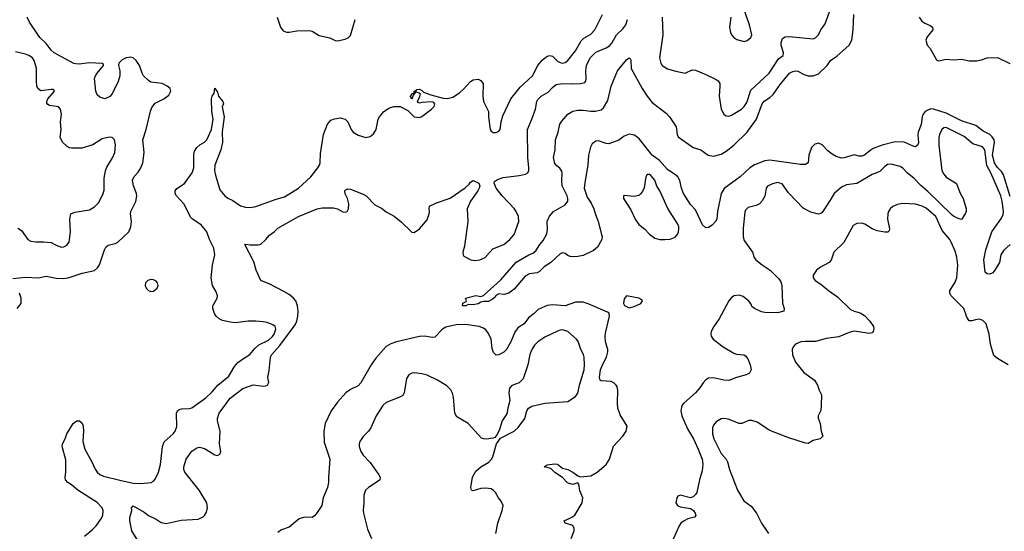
# Model space of a CAD drawing. Header units: inches. Extents: x 2134017 to 2292458, y 756222 to 916513.
# Tile 334 of 387: x 2240644 to 2248344, y 873007 to 877009. Entities that reach past the tile are written whole.
import ezdxf

# ---------------------------------------------------------------- set-up
doc = ezdxf.new("R2010")
doc.units = ezdxf.units.IN
doc.header["$MEASUREMENT"] = 0
doc.layers.add('C2847', color=7, linetype='Continuous')

msp = doc.modelspace()

# ---------------------------------------------------------------- linework, layer by layer
at = {"layer": 'C2847', "color": 5}
for points, elevation in [([(2246204, 877030), (2246195.3, 876950), (2246203.1, 876910), (2246211.7, 876891.7), (2246228.9, 876868.9), (2246253.5, 876853.5), (2246310, 876839.3), (2246334.2, 876845.9), (2246362, 876870), (2246369.6, 876890.4), (2246351.3, 876970), (2246280.4, 877170)], 280), ([(2245669.4, 877030), (2245673.8, 876890), (2245647.2, 876710), (2245656.9, 876670), (2245667, 876650), (2245710, 876624.9), (2245774, 876606), (2245849, 876591), (2245903.7, 876616.3), (2245930, 876613.4), (2246010, 876580.7), (2246090, 876540.5), (2246106.8, 876530), (2246118, 876510), (2246120.5, 876490), (2246114.4, 876410), (2246130.4, 876310), (2246150.4, 876270.4), (2246170, 876258), (2246190, 876254.9), (2246210, 876262), (2246290, 876310.3), (2246310, 876330.4), (2246330, 876360.5), (2246362.4, 876457.6), (2246505.1, 876590), (2246577.6, 876702.4), (2246613.3, 876730), (2246616.8, 876750), (2246598.7, 876810), (2246597.7, 876830), (2246610, 876863), (2246630, 876874.9), (2246661.8, 876878.2), (2246850, 876859.5), (2246870, 876868.8), (2246889.6, 876890), (2246910, 876930.5), (2246943.5, 876976.5), (2246976.9, 877070)], 260), ([(2240590, 874984.9), (2240690, 874995.2), (2240790, 874989.2), (2240850, 875003.6), (2240930, 874986.9), (2240990, 874985.8), (2241030, 874992.6), (2241132.6, 875027.4), (2241230, 875047.2), (2241252.7, 875067.3), (2241267.9, 875092.1), (2241306, 875210), (2241318, 875230), (2241335.1, 875244.9), (2241390, 875257.6), (2241410, 875266.7), (2241496.2, 875350), (2241512.4, 875387.6), (2241516.3, 875410), (2241518, 875430), (2241509.8, 875489.8), (2241512.1, 875510), (2241552.3, 875587.7), (2241560.4, 875630), (2241557.2, 875650), (2241533.3, 875710), (2241526.4, 875753.6), (2241537.9, 875782.1), (2241570, 875816.9), (2241591.8, 875850), (2241606.8, 875890), (2241616.8, 875970), (2241605.8, 876070), (2241633.2, 876150), (2241667.4, 876292.6), (2241678.2, 876321.8), (2241703.7, 876356.3), (2241771.8, 876390), (2241810, 876418), (2241825.1, 876450), (2241820.9, 876470), (2241797.2, 876490), (2241759, 876510), (2241670, 876519.6), (2241650, 876533.6), (2241611, 876571), (2241600.5, 876590), (2241581.6, 876650), (2241554.3, 876690), (2241531.8, 876711.8), (2241510, 876716.1), (2241477.1, 876710), (2241444.9, 876695.1), (2241418.3, 876670), (2241416.5, 876650), (2241426.7, 876610), (2241428.2, 876570), (2241415.1, 876524.9), (2241366.8, 876430), (2241350, 876409.2), (2241310, 876389.2), (2241270, 876404), (2241250, 876422), (2241238, 876450), (2241228.4, 876550), (2241235.4, 876570), (2241249.8, 876590), (2241300.5, 876650), (2241298.6, 876658.6), (2241287.7, 876667.7), (2241188.6, 876671.4), (2241110, 876661.1), (2241082.8, 876662.8), (2241067.2, 876667.3), (2240913, 876750), (2240889.8, 876770), (2240850, 876821.7), (2240801.1, 876870), (2240720.5, 876990), (2240702.4, 877030)], 320), ([(2241149.7, 872970), (2241210, 873018.2), (2241240.8, 873050), (2241279.4, 873100.6), (2241295, 873130), (2241296.8, 873170), (2241288.1, 873190), (2241250, 873231.1), (2241097.2, 873330), (2241050, 873371.1), (2241020.7, 873390), (2241002.4, 873410), (2240998.9, 873430), (2241004.4, 873470), (2241005.6, 873565.6), (2240976.9, 873670), (2240978.4, 873690), (2240999.3, 873730), (2241013.2, 873770), (2241060.9, 873850), (2241090.5, 873870.5), (2241110.4, 873870.4), (2241132.1, 873852.1), (2241139.5, 873830), (2241141.5, 873790), (2241136.6, 873710), (2241154, 873650), (2241208, 873550), (2241232.9, 873492.9), (2241249.1, 873469.1), (2241270, 873450.2), (2241298.4, 873438.4), (2241425.9, 873405.9), (2241530, 873384.3), (2241590, 873380.2), (2241672.7, 873390), (2241690, 873399.5), (2241704.5, 873415.5), (2241730, 873470.7), (2241746.2, 873530), (2241761.6, 873670), (2241773.1, 873706.9), (2241844.5, 873770), (2241858.4, 873790), (2241874, 873826), (2241869.7, 873930), (2241877.6, 873950), (2241890, 873958.9), (2241910, 873964.4), (2241970, 873966.5), (2241990, 873973.7), (2242098.5, 874050), (2242150, 874096.9), (2242194.6, 874150), (2242278.2, 874221.8), (2242322.7, 874297.3), (2242350, 874326.3), (2242385.8, 874354.2), (2242444.7, 874390), (2242483.2, 874436.8), (2242514.9, 874465.1), (2242590, 874501), (2242621.2, 874530), (2242635, 874550), (2242647.8, 874587.8), (2242640.7, 874610), (2242623.3, 874623.3), (2242580.1, 874640.1), (2242546.7, 874646.7), (2242490, 874649.7), (2242430, 874649.7), (2242330, 874638.9), (2242290, 874642.6), (2242230, 874656), (2242204.2, 874670), (2242180.5, 874690), (2242168.3, 874710), (2242155.1, 874750), (2242155.1, 874770), (2242187.8, 874830), (2242189.6, 874850), (2242181.3, 874881.3), (2242151.8, 874930), (2242140.7, 874990), (2242150.9, 875090), (2242168.6, 875170), (2242161.5, 875221.5), (2242128.5, 875290), (2242106.9, 875350), (2242063.3, 875403.3), (2241994, 875450), (2241982.5, 875462.5), (2241927, 875570), (2241871, 875630), (2241860.4, 875650), (2241859.7, 875670), (2241871.8, 875688.2), (2241931.7, 875728.3), (2241991.7, 875810), (2242005.4, 875850), (2242004.7, 875955.3), (2242010, 875980.7), (2242030, 876010.5), (2242052.7, 876030), (2242090, 876050.3), (2242107.4, 876070), (2242144.2, 876150), (2242157.2, 876230), (2242145.9, 876290), (2242144.8, 876390), (2242150, 876410.6), (2242164.4, 876435.6), (2242170, 876473), (2242190, 876442), (2242198.9, 876410), (2242233.4, 876370), (2242237.1, 876350), (2242227.4, 876327.4), (2242242.2, 876250), (2242228.1, 876131.9), (2242230, 876049.2), (2242217.8, 875990), (2242171.1, 875870), (2242166.9, 875830), (2242173.9, 875793.9), (2242210, 875679.1), (2242248.7, 875630), (2242272.5, 875612.5), (2242310, 875594.6), (2242370, 875552.6), (2242410, 875541.4), (2242450, 875541.2), (2242490.9, 875549.1), (2242650, 875606.5), (2242715.6, 875624.4), (2242825.1, 875690), (2242919.4, 875780.6), (2242975.1, 875850), (2242990, 875876), (2242994.3, 875890), (2242997.4, 875962.6), (2243018.9, 876110), (2243050, 876190.7), (2243076.3, 876223.7), (2243105.6, 876234.4), (2243150, 876242.4), (2243190, 876230.4), (2243210.2, 876210.2), (2243237, 876150), (2243252.4, 876130), (2243290, 876106.3), (2243351.2, 876088.8), (2243384, 876096), (2243410, 876116.3), (2243431.1, 876150), (2243447.6, 876230), (2243456.9, 876250), (2243490, 876288.5), (2243530, 876316.9), (2243570, 876328.9), (2243618, 876330), (2243679.2, 876299.2), (2243728.8, 876248.8), (2243770, 876244.4), (2243790, 876252.4), (2243864.7, 876310), (2243884.2, 876330), (2243891.5, 876351.5), (2243882.7, 876362.7), (2243870, 876366.6), (2243790, 876361.2), (2243770, 876355.3), (2243760.2, 876360.2), (2243755.3, 876370), (2243772.9, 876407.1), (2243778, 876430), (2243750, 876442), (2243738, 876442), (2243722, 876418), (2243710, 876388), (2243698, 876410), (2243704.7, 876415.3), (2243710, 876431), (2243728, 876432), (2243729, 876450), (2243744.7, 876455.3), (2243750, 876462), (2243770, 876464.7), (2243790, 876454.8), (2243802, 876442), (2243860.4, 876420.4), (2243955.5, 876395.5), (2243990, 876392.3), (2244030, 876403.6), (2244082.3, 876437.7), (2244114.4, 876465.6), (2244170, 876526), (2244190, 876538.4), (2244230, 876543), (2244250, 876533.4), (2244268.1, 876508.1), (2244266.9, 876413.1), (2244272, 876370), (2244310.4, 876290), (2244310.5, 876249.5), (2244323, 876150), (2244330, 876136), (2244345.8, 876125.8), (2244370, 876126), (2244390, 876136.3), (2244402, 876150), (2244409.5, 876210), (2244421.8, 876258.2), (2244484, 876390), (2244558.6, 876481.4), (2244653.7, 876570), (2244696.2, 876650), (2244730, 876693.8), (2244770, 876724.2), (2244790, 876730.4), (2244810, 876724.4), (2244850, 876685.3), (2244870, 876673.4), (2244890, 876670.3), (2244910, 876674.6), (2244930.5, 876689.5), (2244990, 876766.3), (2245035.7, 876844.3), (2245056.5, 876863.5), (2245110, 876896.1), (2245142.7, 876930), (2245201.5, 877050)], 280), ([(2241584.2, 872910), (2241521.3, 873010), (2241504.2, 873090), (2241504.4, 873115.6), (2241519.5, 873170), (2241519.3, 873190), (2241530, 873206), (2241617.8, 873157.8), (2241650.3, 873130.3), (2241710, 873101.3), (2241750, 873075.8), (2241790, 873066.7), (2241906.6, 873093.4), (2242038.5, 873101.5), (2242078.9, 873121.1), (2242090, 873130.6), (2242104.2, 873155.8), (2242113.7, 873190), (2242107.8, 873230), (2242048.2, 873330), (2241936.1, 873470), (2241928.5, 873490), (2241927.1, 873510), (2241946, 873570), (2241990, 873634.3), (2242030, 873660.9), (2242050, 873666), (2242090, 873654), (2242170, 873604.6), (2242190, 873601.1), (2242209.7, 873610.3), (2242215.6, 873630), (2242206.2, 873690), (2242211.7, 873790), (2242190.8, 873870), (2242189.8, 873890), (2242204.8, 873930), (2242290, 874048.1), (2242390, 874125), (2242470, 874152.2), (2242550, 874142), (2242570, 874143.8), (2242581.2, 874150), (2242592, 874170), (2242584.2, 874210), (2242595.8, 874264.2), (2242606.2, 874370), (2242615, 874390), (2242679.1, 874461), (2242797.8, 874622.2), (2242810.7, 874650), (2242818, 874690), (2242822, 874730), (2242817.6, 874770), (2242802.2, 874810), (2242786.3, 874830), (2242750, 874859.1), (2242710, 874882.6), (2242600.9, 874940.9), (2242529.3, 874970), (2242492, 875050), (2242474.5, 875114.5), (2242404, 875250), (2242406.6, 875253.4), (2242446.8, 875246.8), (2242510, 875246.7), (2242530, 875252.4), (2242570, 875288.7), (2242596.6, 875323.4), (2242635.1, 875350), (2242661.7, 875378.3), (2242824.5, 875470), (2242970, 875530.3), (2243010, 875537.6), (2243096.7, 875536.7), (2243128.7, 875528.7), (2243170, 875505.5), (2243190, 875503), (2243204, 875510), (2243216.2, 875530), (2243217.6, 875570), (2243206.6, 875610), (2243187.9, 875647.9), (2243187, 875670), (2243190, 875676), (2243210, 875686.8), (2243230, 875684), (2243330, 875645.3), (2243352.4, 875630), (2243420.5, 875560.5), (2243473.8, 875533.8), (2243510, 875506.7), (2243571.6, 875471.6), (2243627.8, 875427.7), (2243710, 875346.8), (2243730, 875344), (2243770, 875372.2), (2243830, 875443), (2243847.3, 875490), (2243849.4, 875509.4), (2243845.2, 875530), (2243849.5, 875550.5), (2243903.3, 875576.7), (2244010, 875613), (2244126.6, 875693.4), (2244158.7, 875721.3), (2244170, 875738), (2244190, 875751.3), (2244234, 875730), (2244242, 875710), (2244238, 875690), (2244226, 875670), (2244168.2, 875590), (2244143.8, 875530), (2244148.5, 875430), (2244122, 875238), (2244110.6, 875190), (2244110.8, 875170), (2244118, 875158), (2244171.3, 875130), (2244204.4, 875124.4), (2244242, 875130), (2244282.9, 875150), (2244344.1, 875215.9), (2244430, 875249.4), (2244476.8, 875290), (2244510.8, 875330), (2244546.6, 875430), (2244545.4, 875470), (2244527.1, 875510), (2244511.3, 875531.3), (2244417.6, 875630), (2244369.4, 875690), (2244353.2, 875730), (2244357.2, 875742.8), (2244380.1, 875759.9), (2244425.4, 875774.6), (2244550, 875790.5), (2244599.6, 875800.4), (2244617.2, 875810), (2244624.5, 875830), (2244625.6, 875850), (2244618.5, 875930), (2244614.3, 876150), (2244649.7, 876230), (2244678.7, 876310), (2244687.7, 876370), (2244695.2, 876384.8), (2244722.6, 876410), (2244777.2, 876442.8), (2244810, 876478.9), (2244838.6, 876501.4), (2244890, 876509.2), (2244970, 876506.7), (2245029.8, 876510.2), (2245062.4, 876517.6), (2245071.1, 876528.9), (2245074.2, 876545.8), (2245070.6, 876610), (2245075.4, 876650), (2245105.7, 876710), (2245150, 876755.8), (2245230, 876788.6), (2245255.3, 876804.7), (2245273.7, 876826.3), (2245310.6, 876890), (2245361.8, 876938.2), (2245383.6, 876970), (2245396.9, 877010)], 260), ([(2242656.2, 877030), (2242683.6, 876950), (2242703.1, 876923.1), (2242730, 876911.6), (2242750, 876911.5), (2242810, 876920.8), (2242910, 876924.4), (2242930, 876919.3), (2242986.7, 876886.7), (2243070, 876868.4), (2243110, 876846.4), (2243130, 876843.1), (2243190, 876856), (2243212.7, 876867.3), (2243230, 876885.5), (2243268.6, 877011.4)], 320), ([(2248390, 875626.2), (2248336.7, 875796.7), (2248321.9, 875821.9), (2248290, 875852.8), (2248266.7, 875890), (2248250.7, 875950), (2248267.7, 876050), (2248263.7, 876070), (2248250, 876093.3), (2248229.7, 876110), (2248178.1, 876138.1), (2248122.1, 876182.1), (2248010, 876218.8), (2247890, 876277.4), (2247790, 876310.4), (2247770, 876311.6), (2247750, 876304.5), (2247726.3, 876290), (2247709.2, 876270), (2247701.5, 876250), (2247694.8, 876190), (2247670.8, 876130), (2247667.8, 876107.8), (2247673.5, 876046.5), (2247668.4, 876030), (2247650, 876015.8), (2247630, 876018.7), (2247560.9, 876050), (2247490, 876054.3), (2247390, 876027.6), (2247319.3, 876000.7), (2247293.8, 875986.2), (2247250, 875948.5), (2247230, 875941), (2247210, 875941), (2247170, 875951), (2247091.6, 875928.4), (2247070, 875927.2), (2247030, 875937.7), (2246996.9, 875956.9), (2246962.7, 875982.7), (2246919.7, 876030), (2246890, 876043.5), (2246863.3, 876036.7), (2246837.3, 876010), (2246816.5, 875950), (2246810.4, 875890), (2246790, 875876.9), (2246750, 875876), (2246510, 875910.7), (2246470, 875905), (2246390, 875874.1), (2246353.2, 875850), (2246279.1, 875780.9), (2246152, 875688), (2246130.8, 875649.2), (2246099.8, 875510), (2246095.3, 875450), (2246084.6, 875430), (2246058.8, 875401.2), (2246030, 875383.9), (2246010, 875382), (2245983.9, 875403.9), (2245930, 875521.6), (2245890, 875564.7), (2245835.3, 875650), (2245820.4, 875690), (2245806.9, 875750), (2245790, 875778.7), (2245774.2, 875794.2), (2245710, 875837.3), (2245646.5, 875906.5), (2245589.6, 875949.6), (2245490, 876073.6), (2245470, 876091.6), (2245450, 876105.1), (2245410, 876114), (2245370, 876097.6), (2245330, 876067.6), (2245250, 876038.7), (2245230, 876039.6), (2245170, 876062.7), (2245150, 876059), (2245122, 876038), (2245106.9, 876013.1), (2245091.6, 875950), (2245087, 875870), (2245065.3, 875750), (2245059.5, 875690), (2245080.7, 875620.7), (2245113.9, 875573.9), (2245134.3, 875530), (2245146, 875486), (2245168.4, 875430), (2245194.9, 875330), (2245199.3, 875310), (2245196.4, 875290), (2245162.4, 875230), (2245130, 875202.4), (2245050, 875164.7), (2245010, 875155.6), (2244970, 875153), (2244950, 875156.3), (2244930, 875164.2), (2244910, 875179.5), (2244890, 875184.5), (2244870, 875177), (2244796.3, 875110), (2244745.1, 875074.9), (2244710, 875038.7), (2244690, 875029.8), (2244630, 875020.5), (2244597.3, 875002.7), (2244510, 874900.7), (2244470, 874869.4), (2244430, 874859), (2244390, 874864), (2244368, 874852), (2244361, 874839), (2244339.8, 874820.2), (2244310, 874805.2), (2244270, 874804), (2244250, 874799), (2244230, 874786), (2244190, 874779.5), (2244150, 874782), (2244132, 874770), (2244106, 874770), (2244108.9, 874791.1), (2244135.3, 874804.7), (2244138, 874810), (2244129.2, 874830.8), (2244210, 874850.6), (2244250, 874844.7), (2244270, 874851.3), (2244406.6, 874973.4), (2244527.5, 875112.5), (2244625.1, 875170), (2244657.2, 875182.8), (2244679.9, 875200.1), (2244711.1, 875250), (2244737.6, 875282.4), (2244765.1, 875334.9), (2244771, 875370), (2244768.8, 875431.2), (2244787.5, 875472.5), (2244818.9, 875510), (2244910, 875560.2), (2244929.8, 875590), (2244931.3, 875610), (2244926.3, 875630), (2244886.5, 875710), (2244882.4, 875750), (2244887.4, 875807.4), (2244883.2, 875823.2), (2244867.8, 875847.8), (2244845.2, 875865.2), (2244830, 875884), (2244818.6, 875930), (2244832.7, 875990), (2244833.6, 876070), (2244854.4, 876130), (2244868.8, 876191.2), (2244884, 876216), (2244929.6, 876270), (2244970, 876293.1), (2245010, 876301.7), (2245050, 876302.7), (2245110, 876293.1), (2245146.4, 876293.6), (2245190, 876305.2), (2245210, 876319.6), (2245242.3, 876377.7), (2245270, 876488.4), (2245318, 876610), (2245390, 876694), (2245410, 876711), (2245421, 876701), (2245424, 876690), (2245426.7, 876626.7), (2245512.7, 876470), (2245551, 876410), (2245590, 876362.2), (2245698.9, 876279), (2245726.3, 876250), (2245778.9, 876170), (2245784.4, 876110), (2245792.4, 876092.4), (2245910, 876010.4), (2245970, 875990.4), (2246026.8, 875950), (2246070, 875942.3), (2246130, 875956.2), (2246170, 875979.7), (2246230, 876028.6), (2246332.2, 876130), (2246405, 876230), (2246450, 876351.8), (2246467.1, 876372.9), (2246510, 876399.8), (2246536.3, 876423.7), (2246590, 876501.7), (2246664.5, 876590), (2246690, 876605.2), (2246710, 876610.2), (2246730, 876606.9), (2246779.8, 876579.8), (2246810, 876569.4), (2246850, 876569.6), (2246890, 876585), (2246959.7, 876650), (2246985.6, 876690), (2247035.1, 876724.9), (2247129.7, 876810), (2247151, 876849), (2247162.6, 876930), (2247167, 877050)], 240), ([(2247678, 877030), (2247698.7, 876998.7), (2247721.2, 876981.2), (2247764.4, 876964.4), (2247782.8, 876950), (2247784.9, 876930), (2247750, 876889.3), (2247737.1, 876870), (2247730.7, 876850), (2247741, 876810), (2247763, 876783), (2247814, 876694), (2247830, 876688.4), (2247890, 876700.4), (2247950, 876695.5), (2248010, 876701.3), (2248070, 876687.6), (2248127.9, 876687.9), (2248165.5, 876694.5), (2248210, 876711.5), (2248290, 876713.4), (2248386.2, 876666.2)], 240), ([(2240630, 875377.1), (2240659, 875359), (2240707.3, 875290), (2240730, 875276.3), (2240770, 875270.4), (2240830, 875272.7), (2240890, 875266.4), (2240930, 875244.9), (2240970, 875230.7), (2240990, 875233.4), (2241013.6, 875246.4), (2241029.6, 875270), (2241034.3, 875290), (2241040.5, 875350), (2241034.7, 875450), (2241044.5, 875490), (2241076.1, 875503.9), (2241190, 875523), (2241230, 875545.5), (2241262, 875578), (2241297.4, 875650), (2241304.2, 875675.8), (2241304.7, 875770), (2241313.9, 875826.1), (2241324.5, 875855.5), (2241370.7, 875929.3), (2241387.1, 875970), (2241393.3, 876030), (2241386, 876070), (2241367.2, 876087.2), (2241349.6, 876089.6), (2241310, 876083), (2241290, 876076.3), (2241214.8, 876030), (2241130, 876004.7), (2241050, 876002.9), (2241030, 876007.3), (2241016.1, 876016.1), (2240979.5, 876050), (2240960.5, 876090), (2240966.9, 876150), (2240962.2, 876210), (2240970.9, 876270), (2240962.9, 876310), (2240947.8, 876327.8), (2240878, 876338), (2240864.6, 876344.6), (2240857.2, 876357.2), (2240855.8, 876370), (2240865.1, 876390), (2240915.4, 876450), (2240914.7, 876454.8), (2240902.7, 876462.7), (2240890, 876463.5), (2240810, 876453.6), (2240784.7, 876470), (2240778.2, 876490), (2240774.8, 876530), (2240774.8, 876630), (2240758, 876690), (2240743, 876710), (2240714, 876730), (2240690, 876740.4), (2240610, 876757.7)], 340), ([(2248390, 875251.1), (2248337.4, 875202.6), (2248315.8, 875170), (2248305.3, 875110), (2248270, 875049.2), (2248254, 875030), (2248230, 875019.3), (2248210, 875021.2), (2248193.2, 875033.2), (2248182.7, 875130), (2248199.7, 875210), (2248246.3, 875350), (2248322.7, 875457.3), (2248334.1, 875485.9), (2248336.4, 875510), (2248326.4, 875590), (2248316.7, 875630), (2248239, 875810), (2248207.3, 875867.3), (2248192.4, 875990), (2248173.8, 876013.8), (2248097.4, 876037.4), (2248030, 876096.5), (2247890, 876165.3), (2247870, 876162.6), (2247855.3, 876150), (2247837.3, 876110), (2247832.2, 876087.8), (2247832.5, 876027.5), (2247856.3, 875830), (2247870, 875800.2), (2247890, 875777.1), (2247970, 875728.7), (2247996.7, 875656.7), (2248022.4, 875610), (2248044.9, 875530), (2248045.5, 875510), (2248039.1, 875490), (2248010, 875447.3), (2247990, 875451.6), (2247950, 875469.8), (2247930, 875485.6), (2247745.8, 875665.8), (2247690, 875711.6), (2247636.5, 875770), (2247588, 875808), (2247550, 875847.3), (2247530, 875860.4), (2247470, 875877.3), (2247450, 875879.8), (2247430, 875875.1), (2247410, 875861.3), (2247370, 875821.3), (2247310, 875798), (2247191.1, 875728.9), (2247110, 875716.4), (2247070, 875699.2), (2247012.9, 875650), (2246983.2, 875596.8), (2246918.9, 875501.1), (2246910, 875491.8), (2246891.8, 875488.2), (2246830, 875504.2), (2246770, 875536), (2246656, 875656), (2246605.6, 875725.6), (2246570, 875735.1), (2246530, 875725.1), (2246491.8, 875708.2), (2246481.3, 875690), (2246470, 875629), (2246450, 875593.2), (2246430.6, 875570), (2246404.1, 875555.9), (2246341.1, 875538.9), (2246320.6, 875519.4), (2246315.3, 875504.7), (2246302.3, 875377.7), (2246302.7, 875310), (2246310, 875282.4), (2246373.7, 875190), (2246388.9, 875148.9), (2246402, 875130), (2246450, 875090.4), (2246514, 875050), (2246581.1, 874981.1), (2246597.4, 874957.4), (2246603.1, 874930), (2246610.4, 874790.4), (2246623, 874750), (2246621, 874730), (2246570, 874716.9), (2246470, 874718.4), (2246444.4, 874724.4), (2246390, 874749.3), (2246370, 874766.6), (2246364, 874784), (2246346.8, 874806.8), (2246302.5, 874842.5), (2246270, 874854.5), (2246230.2, 874849.8), (2246210, 874836.3), (2246190.3, 874810), (2246113.8, 874670), (2246072.9, 874610), (2246051.8, 874570), (2246048.7, 874550), (2246052.4, 874532.4), (2246066.9, 874510), (2246146, 874450), (2246230, 874400.4), (2246250, 874393), (2246308.1, 874388.1), (2246320.5, 874380.5), (2246337.3, 874357.3), (2246357.1, 874310), (2246364.9, 874270), (2246350, 874245.2), (2246324.7, 874230), (2246248.6, 874211.4), (2246190, 874186.6), (2246150.5, 874189.5), (2246070, 874206.9), (2246030, 874205.6), (2246010, 874191.8), (2245990, 874169.6), (2245963.6, 874130), (2245930, 874091.1), (2245837.6, 874010), (2245821.7, 873990), (2245813.8, 873950), (2245822, 873910), (2245867.4, 873807.4), (2245913.7, 873730), (2245950.8, 873650), (2245981.5, 873570), (2245986.8, 873533.2), (2245980.3, 873479.7), (2245959.5, 873410), (2245939.1, 873310), (2245930, 873294), (2245910, 873277.2), (2245890, 873269.3), (2245810, 873289), (2245790, 873282), (2245782.8, 873270), (2245774, 873230), (2245787.3, 873210), (2245810, 873199.1), (2245890, 873185.5), (2245914, 873170), (2245927.3, 873150), (2245931.3, 873130), (2245922, 873118), (2245870, 873103.6), (2245840.7, 873090), (2245815.5, 873070), (2245800.5, 873050), (2245730, 872893.6)], 260), ([(2248373.2, 874310), (2248290, 874358.4), (2248263.1, 874383.1), (2248236.8, 874470), (2248226.3, 874550), (2248202.9, 874630), (2248177.2, 874657.3), (2248150, 874666), (2248118, 874662), (2248090, 874652.7), (2248070, 874654), (2248050, 874682), (2248026.6, 874750), (2247929, 874849), (2247918.2, 874870), (2247918.6, 874890), (2247957.8, 874950), (2247971.9, 874990), (2247981.6, 875090), (2247972.3, 875152.3), (2247959.2, 875199.2), (2247928.9, 875270), (2247917.1, 875290), (2247859.2, 875359.2), (2247808.6, 875468.6), (2247733.5, 875533.5), (2247702.4, 875550), (2247650, 875565.6), (2247550, 875572.2), (2247510, 875563.2), (2247473.1, 875546.9), (2247452.6, 875530), (2247439.2, 875510), (2247432.1, 875490), (2247429.2, 875450), (2247446.2, 875373.8), (2247442.5, 875357.5), (2247432.3, 875347.7), (2247410, 875346), (2247350, 875358), (2247310, 875374), (2247252, 875410), (2247230, 875416.8), (2247190, 875414.8), (2247161.6, 875398.4), (2247090, 875267), (2247010.5, 875190), (2246990, 875127), (2246973, 875110), (2246905.5, 875074.5), (2246874.9, 875050), (2246850.3, 875010), (2246848.7, 874990), (2246863.8, 874970), (2246910, 874941.1), (2246970, 874890.3), (2247040.4, 874840.4), (2247142, 874742), (2247170, 874729), (2247216.3, 874716.3), (2247250, 874696.4), (2247293.4, 874650), (2247321.6, 874610), (2247324.9, 874590), (2247318.8, 874570), (2247310, 874559), (2247290, 874555.1), (2247170, 874572.8), (2247130, 874562), (2247050, 874528.7), (2246950, 874514.8), (2246870, 874492.8), (2246787.5, 874492.5), (2246752.1, 874487.9), (2246710, 874469.6), (2246693.4, 874450), (2246686, 874430), (2246687.7, 874387.7), (2246711.1, 874331.1), (2246776.5, 874250), (2246860.5, 874190), (2246883, 874150), (2246895.5, 874110), (2246913.8, 874073.8), (2246913, 873990), (2246908.1, 873951.9), (2246888.2, 873910), (2246888.3, 873891.7), (2246904.4, 873850), (2246913, 873790), (2246924, 873750), (2246904.7, 873730), (2246850, 873718), (2246810, 873694.5), (2246790, 873696.2), (2246650, 873739.8), (2246510, 873795.1), (2246410, 873859.7), (2246370, 873873.6), (2246347.1, 873872.9), (2246290.3, 873849.7), (2246270, 873849.7), (2246183.3, 873883.3), (2246150, 873889.7), (2246130, 873887.8), (2246090, 873864.5), (2246070, 873838), (2246062.4, 873817.6), (2246060.7, 873770), (2246073.4, 873730), (2246130, 873616.4), (2246168.9, 873570), (2246179.6, 873550), (2246196.1, 873490), (2246257.3, 873330), (2246305.7, 873245.7), (2246363, 873203), (2246405.3, 873150), (2246444.6, 873070), (2246499.6, 872990)], 280), ([(2240624.2, 874750), (2240654.7, 874790), (2240656.2, 874830), (2240642.5, 874870)], 320), ([(2244956.9, 872950), (2244979.6, 873010), (2244980.9, 873030), (2244970, 873053.2), (2244909.5, 873069.5), (2244902, 873090), (2244962.4, 873117.6), (2244986, 873134), (2245043.6, 873230), (2245047.3, 873270), (2245024.8, 873324.8), (2245016.6, 873376.6), (2245010, 873385.2), (2244970, 873374), (2244940.1, 873380.1), (2244927.4, 873387.4), (2244888.6, 873428.6), (2244830, 873466.6), (2244797.1, 873497.1), (2244746, 873510), (2244770, 873526), (2244786, 873530), (2244830, 873534.9), (2244850, 873532), (2244890, 873501.6), (2244930.7, 873490), (2244970.5, 873470), (2245010, 873440.5), (2245030, 873432.4), (2245110, 873441.2), (2245161.1, 873470), (2245231.6, 873530), (2245255.8, 873570), (2245288, 873672), (2245359.4, 873750), (2245387, 873790), (2245395.4, 873830), (2245338.8, 873918.8), (2245322.8, 873970), (2245319.4, 874010), (2245322.8, 874110), (2245316.5, 874136.5), (2245309.7, 874150), (2245290, 874169.7), (2245270, 874178), (2245190, 874184.2), (2245183.6, 874190), (2245178.5, 874210), (2245185.9, 874270), (2245201.3, 874310), (2245232.9, 874370), (2245244.1, 874410), (2245243.4, 874430), (2245225.9, 874490), (2245221.7, 874530), (2245224.2, 874555.8), (2245257.6, 874690), (2245253.3, 874713.3), (2245242, 874722), (2245090, 874787.4), (2245050, 874799.8), (2244990, 874799.1), (2244910, 874770.9), (2244810, 874779.7), (2244770, 874773.6), (2244699, 874741), (2244668.4, 874710), (2244624, 874676), (2244590, 874629.7), (2244540.7, 874599.3), (2244515.1, 874564.9), (2244484, 874490), (2244450, 874429.6), (2244430, 874407.8), (2244390, 874387), (2244370, 874386), (2244350, 874405.2), (2244338.2, 874438.2), (2244329.8, 874510), (2244310, 874553.3), (2244290, 874583), (2244270, 874597.3), (2244237.2, 874610), (2244130, 874625.5), (2244056.9, 874623.1), (2243975.6, 874604.4), (2243951.1, 874588.9), (2243890, 874526), (2243870, 874522), (2243810, 874532.6), (2243770, 874531.1), (2243590, 874488.5), (2243546.5, 874473.5), (2243510, 874452.8), (2243430, 874361.3), (2243391.6, 874310), (2243312.9, 874167.1), (2243290, 874143.8), (2243230, 874116.8), (2243193.4, 874090), (2243130, 874017.6), (2243080.3, 873950), (2243033.7, 873850), (2243022.8, 873790), (2243025.2, 873705.2), (2243068.1, 873570), (2243057.6, 873430), (2243059.3, 873390), (2243050.2, 873350), (2243016, 873270), (2243007.2, 873210), (2242970, 873152.8), (2242950, 873128), (2242930, 873116.2), (2242870, 873116.9), (2242830, 873105.1), (2242750, 873038), (2242690, 873018.3), (2242662, 872998)], 260), ([(2244366.2, 872990), (2244382.4, 873070), (2244416.4, 873170), (2244424.2, 873210), (2244410, 873242.7), (2244388.2, 873268.2), (2244364.5, 873310), (2244350, 873326.6), (2244330, 873339.5), (2244290, 873344.5), (2244250, 873340.7), (2244190, 873322.9), (2244177.2, 873330), (2244172.3, 873350), (2244186, 873430), (2244210, 873477.3), (2244249.2, 873510), (2244312.8, 873547.2), (2244332.7, 873570), (2244342.7, 873590), (2244373.2, 873690), (2244403.2, 873736.8), (2244510, 873790.5), (2244542.3, 873817.7), (2244593.3, 873890), (2244609.5, 873950), (2244623.7, 873970), (2244650, 873985.5), (2244750, 874008.8), (2244930, 874021.6), (2244990, 874060.2), (2245010, 874086.9), (2245021.5, 874150), (2245058.2, 874270), (2245061.5, 874310), (2245058.3, 874370), (2245052.6, 874390), (2245031.1, 874430), (2245010.9, 874490.9), (2244998.4, 874510), (2244930, 874569.6), (2244890, 874582), (2244870, 874581.4), (2244850, 874573.8), (2244750, 874526), (2244696.5, 874490), (2244670, 874463), (2244650, 874429.6), (2244634.2, 874390), (2244617.4, 874310), (2244580.3, 874199.7), (2244551, 874169), (2244493.2, 874146.8), (2244474.4, 874125.6), (2244469.1, 874090.9), (2244477.3, 874030), (2244460.3, 873970), (2244454.1, 873925.9), (2244415.8, 873870), (2244396.7, 873803.3), (2244376.8, 873763.2), (2244358.5, 873741.5), (2244345.5, 873734.5), (2244293.2, 873726.8), (2244270, 873729.5), (2244256.6, 873736.6), (2244151, 873851), (2244062.6, 873902.6), (2244045.6, 873930), (2244036.6, 874056.6), (2244028.1, 874088.1), (2244014.5, 874114.5), (2243984.9, 874144.9), (2243910, 874189.5), (2243830, 874227.3), (2243790, 874239.6), (2243730, 874247.3), (2243710, 874242.9), (2243687.3, 874230), (2243670, 874202), (2243650.4, 874090), (2243639.1, 874070), (2243622, 874058), (2243510, 874013.6), (2243483, 873990), (2243432.4, 873910), (2243390, 873817.2), (2243370.8, 873790), (2243330, 873749.3), (2243303.8, 873710), (2243298.4, 873690), (2243297.6, 873670), (2243310.4, 873630), (2243330, 873601.6), (2243384.1, 873544.1), (2243453, 873450), (2243463, 873430), (2243460.7, 873410), (2243455.1, 873404.9), (2243370.8, 873350), (2243347.3, 873330), (2243335.5, 873290), (2243335.3, 873230), (2243329, 873171), (2243331.5, 873150), (2243363.8, 873023.8), (2243394.9, 872950)], 280)]:
    msp.add_lwpolyline(points, dxfattribs=dict(at, elevation=elevation))
for points, elevation in [([(2245570, 875797.6), (2245550, 875797), (2245539.9, 875780.1), (2245526.3, 875693.7), (2245514, 875666), (2245496.7, 875643.3), (2245485.3, 875634.7), (2245450, 875625.6), (2245370, 875633.2), (2245364.7, 875630), (2245364.9, 875610), (2245422.4, 875522.4), (2245456, 875450), (2245487, 875407), (2245530, 875373.7), (2245570.2, 875330.2), (2245610, 875301.3), (2245650, 875288.8), (2245690, 875288.7), (2245730, 875292.4), (2245770, 875309), (2245790, 875334.9), (2245795.4, 875350), (2245799.8, 875370), (2245797.6, 875390), (2245790, 875409.4), (2245712.5, 875532.5), (2245650, 875669.4), (2245627.7, 875707.7), (2245610, 875754.5), (2245580.9, 875790)], 260), ([(2241670, 874976.3), (2241646, 874970), (2241627.7, 874950), (2241624.4, 874930), (2241632.7, 874910), (2241650.8, 874890), (2241670, 874882.6), (2241690, 874886), (2241719.7, 874910), (2241726.3, 874930), (2241720.5, 874950), (2241710, 874962.9), (2241690, 874974.3)], 320), ([(2245390, 874848.7), (2245370, 874826), (2245366.8, 874790), (2245374.4, 874774.4), (2245410, 874756.3), (2245450, 874765.3), (2245502, 874790), (2245514, 874810), (2245510, 874818), (2245486, 874830)], 260)]:
    msp.add_lwpolyline(points, close=True, dxfattribs=dict(at, elevation=elevation))

doc.saveas('drawing.dxf')
